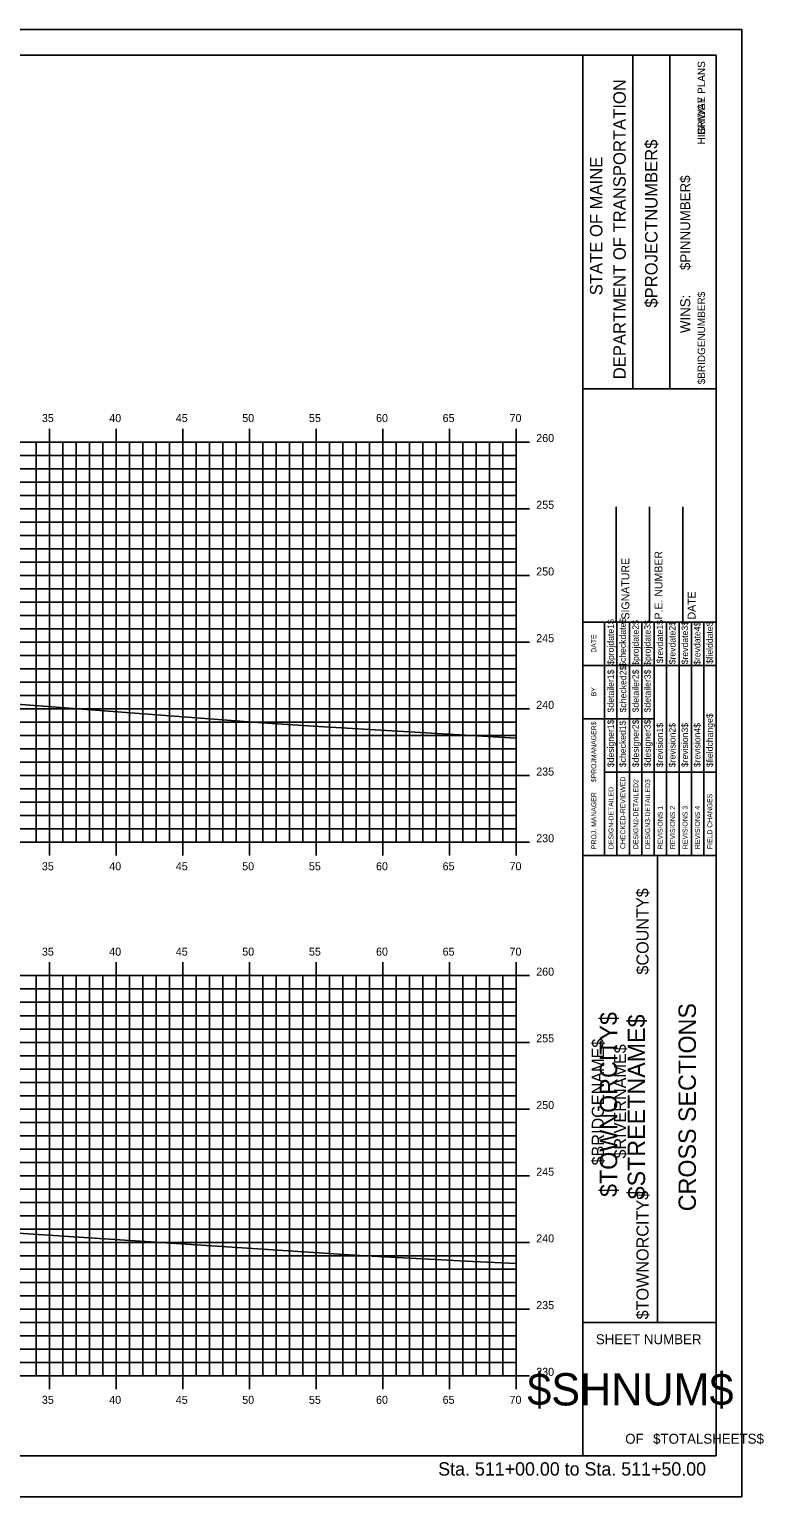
# Model space of a CAD drawing. Extents: x 1168600 to 1177589, y 610178 to 611246.
# Drawn here: x 1172655.8 to 1172710.8, y 610268.7 to 610378.7 of the extents above; entities that cross this region are included whole.
import ezdxf

# ---------------------------------------------------------------- set-up
doc = ezdxf.new("R2010")
doc.units = 0
for name, color, linetype in [('_Construction', 7, 'Continuous'), ('_Station Equation', 7, 'Continuous'), ('BORDER', 7, 'Continuous'), ('H_V ANNOTATION', 7, 'Continuous'), ('MAJOR', 7, 'Continuous'), ('MINOR', 7, 'Continuous')]:
    doc.layers.add(name, color=color, linetype=linetype)

msp = doc.modelspace()

# ---------------------------------------------------------------- linework, layer by layer
at = {"layer": '_Construction'}
for p, q in [((1172707.28, 610376.8), (1172547.28, 610376.8)), ((1172697.28, 610271.8), (1172697.28, 610376.8)), ((1172707.28, 610271.8), (1172707.28, 610376.8)), ((1172701.01, 610351.8), (1172701.01, 610376.8)), ((1172703.8, 610351.8), (1172703.8, 610376.8)), ((1172697.28, 610351.8), (1172707.28, 610351.8)), ((1172699.78, 610334.3), (1172699.78, 610342.95)), ((1172702.28, 610334.3), (1172702.28, 610342.95)), ((1172704.78, 610334.3), (1172704.78, 610342.95)), ((1172697.28, 610334.3), (1172707.28, 610334.3)), ((1172697.28, 610316.8), (1172707.28, 610316.8)), ((1172702.87, 610281.8), (1172702.87, 610316.8)), ((1172697.28, 610281.8), (1172707.28, 610281.8)), ((1172547.28, 610271.8), (1172707.28, 610271.8))]:
    msp.add_line(p, q, dxfattribs=at)
msp.add_lwpolyline([(1172539.19, 610268.74), (1172709.19, 610268.74), (1172709.19, 610378.74), (1172539.19, 610378.74)], close=True, dxfattribs=at)
for points in [[(1172698.9, 610331.05), (1172698.9, 610334.3)], [(1172699.83, 610316.81), (1172699.83, 610334.3)], [(1172700.76, 610334.3), (1172700.76, 610316.81)], [(1172701.69, 610316.81), (1172701.69, 610334.3)], [(1172702.62, 610316.81), (1172702.62, 610334.3)], [(1172703.55, 610316.81), (1172703.55, 610334.3)], [(1172704.49, 610316.81), (1172704.49, 610334.3)], [(1172705.42, 610316.81), (1172705.42, 610334.3)], [(1172706.35, 610316.81), (1172706.35, 610334.3)], [(1172698.9, 610316.81), (1172698.9, 610333.6)], [(1172697.28, 610331.05), (1172707.28, 610331.05)], [(1172697.28, 610327.05), (1172698.9, 610327.05)], [(1172698.9, 610327.05), (1172702.62, 610327.05)], [(1172698.9, 610323.05), (1172707.28, 610323.05)]]:
    msp.add_lwpolyline(points, dxfattribs=at)
at = {"layer": '_Station Equation'}
for points in [[(1172588.74, 610337.63), (1172602.46, 610333.78), (1172612.63, 610330.96), (1172617.48, 610330.64), (1172620.53, 610330.39), (1172650.32, 610328.48), (1172653.17, 610328.29), (1172673.21, 610326.76), (1172677.48, 610326.48), (1172692.28, 610325.61)], [(1172594.79, 610297.1), (1172611.35, 610292.5), (1172617.6, 610290.84), (1172619.79, 610290.64), (1172624.57, 610290.25), (1172638.48, 610289.57), (1172665.23, 610287.83), (1172680.54, 610286.81), (1172689.02, 610286.37), (1172692.28, 610286.22)]]:
    msp.add_lwpolyline(points, dxfattribs=at)
at = {"layer": 'MAJOR'}
for p, q in [((1172657.28, 610348.8), (1172657.28, 610347.8)), ((1172662.28, 610348.8), (1172662.28, 610347.8)), ((1172667.28, 610348.8), (1172667.28, 610347.8)), ((1172672.28, 610348.8), (1172672.28, 610347.8)), ((1172677.28, 610348.8), (1172677.28, 610347.8)), ((1172682.28, 610348.8), (1172682.28, 610347.8)), ((1172687.28, 610348.8), (1172687.28, 610347.8)), ((1172692.28, 610348.8), (1172692.28, 610347.8)), ((1172552.28, 610347.8), (1172692.28, 610347.8)), ((1172552.28, 610347.8), (1172692.28, 610347.8)), ((1172657.28, 610317.8), (1172657.28, 610347.8)), ((1172662.28, 610317.8), (1172662.28, 610347.8)), ((1172667.28, 610317.8), (1172667.28, 610347.8)), ((1172672.28, 610317.8), (1172672.28, 610347.8)), ((1172677.28, 610317.8), (1172677.28, 610347.8)), ((1172682.28, 610317.8), (1172682.28, 610347.8)), ((1172687.28, 610317.8), (1172687.28, 610347.8)), ((1172693.28, 610347.8), (1172691.28, 610347.8)), ((1172692.28, 610317.8), (1172692.28, 610347.8)), ((1172692.28, 610317.8), (1172692.28, 610347.8)), ((1172552.28, 610342.8), (1172692.28, 610342.8)), ((1172693.28, 610342.8), (1172691.28, 610342.8)), ((1172552.28, 610337.8), (1172692.28, 610337.8)), ((1172693.28, 610337.8), (1172691.28, 610337.8)), ((1172552.28, 610332.8), (1172692.28, 610332.8)), ((1172693.28, 610332.8), (1172691.28, 610332.8)), ((1172552.28, 610327.8), (1172692.28, 610327.8)), ((1172693.28, 610327.8), (1172691.28, 610327.8)), ((1172552.28, 610322.8), (1172692.28, 610322.8)), ((1172693.28, 610322.8), (1172691.28, 610322.8)), ((1172552.28, 610317.8), (1172692.28, 610317.8)), ((1172552.28, 610317.8), (1172692.28, 610317.8)), ((1172657.28, 610316.8), (1172657.28, 610317.8)), ((1172662.28, 610316.8), (1172662.28, 610317.8)), ((1172667.28, 610316.8), (1172667.28, 610317.8)), ((1172672.28, 610316.8), (1172672.28, 610317.8)), ((1172677.28, 610316.8), (1172677.28, 610317.8)), ((1172682.28, 610316.8), (1172682.28, 610317.8)), ((1172687.28, 610316.8), (1172687.28, 610317.8)), ((1172693.28, 610317.8), (1172691.28, 610317.8)), ((1172692.28, 610316.8), (1172692.28, 610317.8)), ((1172657.28, 610308.8), (1172657.28, 610307.8)), ((1172662.28, 610308.8), (1172662.28, 610307.8)), ((1172667.28, 610308.8), (1172667.28, 610307.8)), ((1172672.28, 610308.8), (1172672.28, 610307.8)), ((1172677.28, 610308.8), (1172677.28, 610307.8)), ((1172682.28, 610308.8), (1172682.28, 610307.8)), ((1172687.28, 610308.8), (1172687.28, 610307.8)), ((1172692.28, 610308.8), (1172692.28, 610307.8)), ((1172552.28, 610307.8), (1172692.28, 610307.8)), ((1172552.28, 610307.8), (1172692.28, 610307.8)), ((1172657.28, 610277.8), (1172657.28, 610307.8)), ((1172662.28, 610277.8), (1172662.28, 610307.8)), ((1172667.28, 610277.8), (1172667.28, 610307.8)), ((1172672.28, 610277.8), (1172672.28, 610307.8)), ((1172677.28, 610277.8), (1172677.28, 610307.8)), ((1172682.28, 610277.8), (1172682.28, 610307.8)), ((1172687.28, 610277.8), (1172687.28, 610307.8)), ((1172693.28, 610307.8), (1172691.28, 610307.8)), ((1172692.28, 610277.8), (1172692.28, 610307.8)), ((1172692.28, 610277.8), (1172692.28, 610307.8)), ((1172552.28, 610302.8), (1172692.28, 610302.8)), ((1172693.28, 610302.8), (1172691.28, 610302.8)), ((1172552.28, 610297.8), (1172692.28, 610297.8)), ((1172693.28, 610297.8), (1172691.28, 610297.8)), ((1172552.28, 610292.8), (1172692.28, 610292.8)), ((1172693.28, 610292.8), (1172691.28, 610292.8)), ((1172552.28, 610287.8), (1172692.28, 610287.8)), ((1172693.28, 610287.8), (1172691.28, 610287.8)), ((1172552.28, 610282.8), (1172692.28, 610282.8)), ((1172693.28, 610282.8), (1172691.28, 610282.8)), ((1172552.28, 610277.8), (1172692.28, 610277.8)), ((1172552.28, 610277.8), (1172692.28, 610277.8)), ((1172657.28, 610276.8), (1172657.28, 610277.8)), ((1172662.28, 610276.8), (1172662.28, 610277.8)), ((1172667.28, 610276.8), (1172667.28, 610277.8)), ((1172672.28, 610276.8), (1172672.28, 610277.8)), ((1172677.28, 610276.8), (1172677.28, 610277.8)), ((1172682.28, 610276.8), (1172682.28, 610277.8)), ((1172687.28, 610276.8), (1172687.28, 610277.8)), ((1172693.28, 610277.8), (1172691.28, 610277.8)), ((1172692.28, 610276.8), (1172692.28, 610277.8))]:
    msp.add_line(p, q, dxfattribs=at)
at = {"layer": 'MINOR'}
for p, q in [((1172656.28, 610317.8), (1172656.28, 610347.8)), ((1172658.28, 610317.8), (1172658.28, 610347.8)), ((1172659.28, 610317.8), (1172659.28, 610347.8)), ((1172660.28, 610317.8), (1172660.28, 610347.8)), ((1172661.28, 610317.8), (1172661.28, 610347.8)), ((1172663.28, 610317.8), (1172663.28, 610347.8)), ((1172664.28, 610317.8), (1172664.28, 610347.8)), ((1172665.28, 610317.8), (1172665.28, 610347.8)), ((1172666.28, 610317.8), (1172666.28, 610347.8)), ((1172668.28, 610317.8), (1172668.28, 610347.8)), ((1172669.28, 610317.8), (1172669.28, 610347.8)), ((1172670.28, 610317.8), (1172670.28, 610347.8)), ((1172671.28, 610317.8), (1172671.28, 610347.8)), ((1172673.28, 610317.8), (1172673.28, 610347.8)), ((1172674.28, 610317.8), (1172674.28, 610347.8)), ((1172675.28, 610317.8), (1172675.28, 610347.8)), ((1172676.28, 610317.8), (1172676.28, 610347.8)), ((1172678.28, 610317.8), (1172678.28, 610347.8)), ((1172679.28, 610317.8), (1172679.28, 610347.8)), ((1172680.28, 610317.8), (1172680.28, 610347.8)), ((1172681.28, 610317.8), (1172681.28, 610347.8)), ((1172683.28, 610317.8), (1172683.28, 610347.8)), ((1172684.28, 610317.8), (1172684.28, 610347.8)), ((1172685.28, 610317.8), (1172685.28, 610347.8)), ((1172686.28, 610317.8), (1172686.28, 610347.8)), ((1172688.28, 610317.8), (1172688.28, 610347.8)), ((1172689.28, 610317.8), (1172689.28, 610347.8)), ((1172690.28, 610317.8), (1172690.28, 610347.8)), ((1172691.28, 610317.8), (1172691.28, 610347.8)), ((1172552.28, 610346.8), (1172692.28, 610346.8)), ((1172692.28, 610346.8), (1172691.28, 610346.8)), ((1172552.28, 610345.8), (1172692.28, 610345.8)), ((1172692.28, 610345.8), (1172691.28, 610345.8)), ((1172552.28, 610344.8), (1172692.28, 610344.8)), ((1172552.28, 610343.8), (1172692.28, 610343.8)), ((1172692.28, 610344.8), (1172691.28, 610344.8)), ((1172692.28, 610343.8), (1172691.28, 610343.8)), ((1172552.28, 610341.8), (1172692.28, 610341.8)), ((1172692.28, 610341.8), (1172691.28, 610341.8)), ((1172552.28, 610340.8), (1172692.28, 610340.8)), ((1172692.28, 610340.8), (1172691.28, 610340.8)), ((1172552.28, 610339.8), (1172692.28, 610339.8)), ((1172692.28, 610339.8), (1172691.28, 610339.8)), ((1172552.28, 610338.8), (1172692.28, 610338.8)), ((1172692.28, 610338.8), (1172691.28, 610338.8)), ((1172552.28, 610336.8), (1172692.28, 610336.8)), ((1172692.28, 610336.8), (1172691.28, 610336.8)), ((1172552.28, 610335.8), (1172692.28, 610335.8)), ((1172692.28, 610335.8), (1172691.28, 610335.8)), ((1172552.28, 610334.8), (1172692.28, 610334.8)), ((1172692.28, 610334.8), (1172691.28, 610334.8)), ((1172552.28, 610333.8), (1172692.28, 610333.8)), ((1172692.28, 610333.8), (1172691.28, 610333.8)), ((1172552.28, 610331.8), (1172692.28, 610331.8)), ((1172692.28, 610331.8), (1172691.28, 610331.8)), ((1172552.28, 610330.8), (1172692.28, 610330.8)), ((1172692.28, 610330.8), (1172691.28, 610330.8)), ((1172552.28, 610329.8), (1172692.28, 610329.8)), ((1172692.28, 610329.8), (1172691.28, 610329.8)), ((1172552.28, 610328.8), (1172692.28, 610328.8)), ((1172692.28, 610328.8), (1172691.28, 610328.8)), ((1172552.28, 610326.8), (1172692.28, 610326.8)), ((1172692.28, 610326.8), (1172691.28, 610326.8)), ((1172552.28, 610325.8), (1172692.28, 610325.8)), ((1172692.28, 610325.8), (1172691.28, 610325.8)), ((1172552.28, 610324.8), (1172692.28, 610324.8)), ((1172692.28, 610324.8), (1172691.28, 610324.8)), ((1172552.28, 610323.8), (1172692.28, 610323.8)), ((1172692.28, 610323.8), (1172691.28, 610323.8)), ((1172552.28, 610321.8), (1172692.28, 610321.8)), ((1172692.28, 610321.8), (1172691.28, 610321.8)), ((1172552.28, 610320.8), (1172692.28, 610320.8)), ((1172692.28, 610320.8), (1172691.28, 610320.8)), ((1172552.28, 610319.8), (1172692.28, 610319.8)), ((1172692.28, 610319.8), (1172691.28, 610319.8)), ((1172552.28, 610318.8), (1172692.28, 610318.8)), ((1172692.28, 610318.8), (1172691.28, 610318.8)), ((1172656.28, 610277.8), (1172656.28, 610307.8)), ((1172658.28, 610277.8), (1172658.28, 610307.8)), ((1172659.28, 610277.8), (1172659.28, 610307.8)), ((1172660.28, 610277.8), (1172660.28, 610307.8)), ((1172661.28, 610277.8), (1172661.28, 610307.8)), ((1172663.28, 610277.8), (1172663.28, 610307.8)), ((1172664.28, 610277.8), (1172664.28, 610307.8)), ((1172665.28, 610277.8), (1172665.28, 610307.8)), ((1172666.28, 610277.8), (1172666.28, 610307.8)), ((1172668.28, 610277.8), (1172668.28, 610307.8)), ((1172669.28, 610277.8), (1172669.28, 610307.8)), ((1172670.28, 610277.8), (1172670.28, 610307.8)), ((1172671.28, 610277.8), (1172671.28, 610307.8)), ((1172673.28, 610277.8), (1172673.28, 610307.8)), ((1172674.28, 610277.8), (1172674.28, 610307.8)), ((1172675.28, 610277.8), (1172675.28, 610307.8)), ((1172676.28, 610277.8), (1172676.28, 610307.8)), ((1172678.28, 610277.8), (1172678.28, 610307.8)), ((1172679.28, 610277.8), (1172679.28, 610307.8)), ((1172680.28, 610277.8), (1172680.28, 610307.8)), ((1172681.28, 610277.8), (1172681.28, 610307.8)), ((1172683.28, 610277.8), (1172683.28, 610307.8)), ((1172684.28, 610277.8), (1172684.28, 610307.8)), ((1172685.28, 610277.8), (1172685.28, 610307.8)), ((1172686.28, 610277.8), (1172686.28, 610307.8)), ((1172688.28, 610277.8), (1172688.28, 610307.8)), ((1172689.28, 610277.8), (1172689.28, 610307.8)), ((1172690.28, 610277.8), (1172690.28, 610307.8)), ((1172691.28, 610277.8), (1172691.28, 610307.8)), ((1172552.28, 610306.8), (1172692.28, 610306.8)), ((1172692.28, 610306.8), (1172691.28, 610306.8)), ((1172552.28, 610305.8), (1172692.28, 610305.8)), ((1172692.28, 610305.8), (1172691.28, 610305.8)), ((1172552.28, 610304.8), (1172692.28, 610304.8)), ((1172692.28, 610304.8), (1172691.28, 610304.8)), ((1172552.28, 610303.8), (1172692.28, 610303.8)), ((1172692.28, 610303.8), (1172691.28, 610303.8)), ((1172552.28, 610301.8), (1172692.28, 610301.8)), ((1172692.28, 610301.8), (1172691.28, 610301.8)), ((1172552.28, 610300.8), (1172692.28, 610300.8)), ((1172552.28, 610299.8), (1172692.28, 610299.8)), ((1172692.28, 610300.8), (1172691.28, 610300.8)), ((1172692.28, 610299.8), (1172691.28, 610299.8)), ((1172552.28, 610298.8), (1172692.28, 610298.8)), ((1172692.28, 610298.8), (1172691.28, 610298.8)), ((1172552.28, 610296.8), (1172692.28, 610296.8)), ((1172692.28, 610296.8), (1172691.28, 610296.8)), ((1172552.28, 610295.8), (1172692.28, 610295.8)), ((1172692.28, 610295.8), (1172691.28, 610295.8)), ((1172552.28, 610294.8), (1172692.28, 610294.8)), ((1172692.28, 610294.8), (1172691.28, 610294.8)), ((1172552.28, 610293.8), (1172692.28, 610293.8)), ((1172692.28, 610293.8), (1172691.28, 610293.8)), ((1172552.28, 610291.8), (1172692.28, 610291.8)), ((1172692.28, 610291.8), (1172691.28, 610291.8)), ((1172552.28, 610290.8), (1172692.28, 610290.8)), ((1172692.28, 610290.8), (1172691.28, 610290.8)), ((1172552.28, 610289.8), (1172692.28, 610289.8)), ((1172552.28, 610288.8), (1172692.28, 610288.8)), ((1172692.28, 610289.8), (1172691.28, 610289.8)), ((1172692.28, 610288.8), (1172691.28, 610288.8)), ((1172552.28, 610286.8), (1172692.28, 610286.8)), ((1172692.28, 610286.8), (1172691.28, 610286.8)), ((1172552.28, 610285.8), (1172692.28, 610285.8)), ((1172692.28, 610285.8), (1172691.28, 610285.8)), ((1172552.28, 610284.8), (1172692.28, 610284.8)), ((1172692.28, 610284.8), (1172691.28, 610284.8)), ((1172552.28, 610283.8), (1172692.28, 610283.8)), ((1172692.28, 610283.8), (1172691.28, 610283.8)), ((1172552.28, 610281.8), (1172692.28, 610281.8)), ((1172692.28, 610281.8), (1172691.28, 610281.8)), ((1172552.28, 610280.8), (1172692.28, 610280.8)), ((1172692.28, 610280.8), (1172691.28, 610280.8)), ((1172552.28, 610279.8), (1172692.28, 610279.8)), ((1172692.28, 610279.8), (1172691.28, 610279.8)), ((1172552.28, 610278.8), (1172692.28, 610278.8)), ((1172692.28, 610278.8), (1172691.28, 610278.8))]:
    msp.add_line(p, q, dxfattribs=at)

# ---------------------------------------------------------------- texts
at = {"layer": '_Construction'}
for s, height, rotation, p in [('BRIDGE PLANS', 0.559, 90, (1172706.44, 610370.83)), ('HIGHWAY PLANS', 0.559, 90, (1172706.44, 610370.12)), ('DEPARTMENT OF TRANSPORTATION', 0.9318, 90, (1172700.49, 610352.51)), ('$PROJECTNUMBER$', 0.9318, 90, (1172702.87, 610357.88)), ('STATE OF MAINE', 0.9318, 90, (1172698.74, 610358.81)), ('$PINNUMBER$', 0.7453, 90, (1172705.32, 610360.7)), ('$BRIDGENUMBER$', 0.559, 90, (1172706.44, 610352.13)), ('P.E. NUMBER', 0.5906, 90, (1172703.24, 610334.5)), ('SIGNATURE', 0.591, 90, (1172700.76, 610334.5)), ('DATE', 0.591, 90, (1172705.72, 610334.5)), ('$projdate1$', 0.4845, 90, (1172699.6, 610331.1)), ('$checkdate$', 0.4845, 90, (1172700.5, 610330.95)), ('$projdate2$', 0.4845, 90, (1172701.47, 610331.03)), ('$projdate3$', 0.4845, 90, (1172702.36, 610331.03)), ('$revdate1$', 0.485, 90, (1172703.29, 610331.22)), ('$revdate2$', 0.485, 90, (1172704.22, 610331.14)), ('$revdate3$', 0.485, 90, (1172705.16, 610331.14)), ('$revdate4$', 0.485, 90, (1172706.09, 610331.1)), ('$fielddate$', 0.4845, 90, (1172707.02, 610331.18)), ('DATE', 0.371, 90, (1172698.28, 610332.01)), ('$detailer1$', 0.4845, 90, (1172699.6, 610327.54)), ('$checked2$', 0.485, 90, (1172700.53, 610327.54)), ('$detailer2$', 0.4845, 90, (1172701.47, 610327.54)), ('$detailer3$', 0.4845, 90, (1172702.36, 610327.54)), ('BY', 0.371, 90, (1172698.28, 610328.74)), ('$fieldchange$', 0.4845, 90, (1172707.02, 610323.43)), ('$PROJMANAGER$', 0.3727, 90, (1172698.28, 610322.3)), ('$designer1$', 0.4845, 90, (1172699.6, 610323.43)), ('$checked1$', 0.485, 90, (1172700.5, 610323.43)), ('$designer2$', 0.4845, 90, (1172701.47, 610323.43)), ('$designer3$', 0.4845, 90, (1172702.36, 610323.43)), ('$revision1$', 0.4845, 90, (1172703.29, 610323.43)), ('$revision2$', 0.4845, 90, (1172704.22, 610323.43)), ('$revision3$', 0.4845, 90, (1172705.16, 610323.43)), ('$revision4$', 0.4845, 90, (1172706.09, 610323.43)), ('CHECKED-REVIEWED', 0.3727, 90, (1172700.46, 610317.29)), ('DESIGN2-DETAILED2', 0.3727, 90, (1172701.43, 610317.29)), ('DESIGN3-DETAILED3', 0.3727, 90, (1172702.32, 610317.29)), ('PROJ. MANAGER', 0.3727, 90, (1172698.28, 610317.29)), ('DESIGN-DETAILED', 0.3727, 90, (1172699.57, 610317.29)), ('FIELD CHANGES', 0.3727, 90, (1172706.98, 610317.29)), ('REVISIONS 1', 0.3727, 90, (1172703.26, 610317.29)), ('REVISIONS 2', 0.3727, 90, (1172704.19, 610317.29)), ('REVISIONS 3', 0.3727, 90, (1172705.12, 610317.29)), ('REVISIONS 4', 0.3727, 90, (1172706.05, 610317.29)), ('$COUNTY$', 0.907, 90, (1172702.2, 610307.88)), ('CROSS SECTIONS', 1.3043, 90, (1172705.75, 610290.14)), ('$TOWNORCITY$', 1.3043, 90, (1172699.85, 610291.21)), ('$STREETNAME$', 1.3043, 90, (1172701.94, 610291.03)), ('$BRIDGENAME$', 0.9072, 90, (1172698.85, 610293.57)), ('$RIVERNAME$', 0.9072, 90, (1172700.52, 610294.09)), ('$TOWNORCITY$', 0.9072, 90, (1172702.2, 610282.03)), ('SHEET NUMBER', 0.7453, 360, (1172698.25, 610280.17)), ('$SHNUM$', 2.419, 360, (1172693.11, 610275.58)), ('OF', 0.745, 360, (1172700.45, 610272.71)), ('$TOTALSHEETS$', 0.7453, 360, (1172702.54, 610272.71))]:
    msp.add_text(s, height=height, rotation=rotation, dxfattribs=at).set_placement(p)
at = {"layer": 'BORDER'}
msp.add_text('WINS:', height=0.745, rotation=90, dxfattribs=at).set_placement((1172705.32, 610355.97))
at = {"layer": 'H_V ANNOTATION'}
for s, height, p in [('35', 0.6, (1172656.72, 610349.3)), ('40', 0.6, (1172661.77, 610349.3)), ('45', 0.6, (1172666.76, 610349.3)), ('50', 0.6, (1172671.74, 610349.3)), ('55', 0.6, (1172676.74, 610349.3)), ('60', 0.6, (1172681.77, 610349.3)), ('65', 0.6, (1172686.76, 610349.3)), ('70', 0.6, (1172691.78, 610349.3)), ('260', 0.6, (1172693.78, 610347.8)), ('255', 0.6, (1172693.78, 610342.8)), ('250', 0.6, (1172693.78, 610337.8)), ('245', 0.6, (1172693.78, 610332.8)), ('240', 0.6, (1172693.78, 610327.8)), ('235', 0.6, (1172693.78, 610322.8)), ('230', 0.6, (1172693.78, 610317.8)), ('35', 0.6, (1172656.72, 610315.7)), ('40', 0.6, (1172661.77, 610315.7)), ('45', 0.6, (1172666.76, 610315.7)), ('50', 0.6, (1172671.74, 610315.7)), ('55', 0.6, (1172676.74, 610315.7)), ('60', 0.6, (1172681.77, 610315.7)), ('65', 0.6, (1172686.76, 610315.7)), ('70', 0.6, (1172691.78, 610315.7)), ('35', 0.6, (1172656.72, 610309.3)), ('40', 0.6, (1172661.77, 610309.3)), ('45', 0.6, (1172666.76, 610309.3)), ('50', 0.6, (1172671.74, 610309.3)), ('55', 0.6, (1172676.74, 610309.3)), ('60', 0.6, (1172681.77, 610309.3)), ('65', 0.6, (1172686.76, 610309.3)), ('70', 0.6, (1172691.78, 610309.3)), ('260', 0.6, (1172693.78, 610307.8)), ('255', 0.6, (1172693.78, 610302.8)), ('250', 0.6, (1172693.78, 610297.8)), ('245', 0.6, (1172693.78, 610292.8)), ('240', 0.6, (1172693.78, 610287.8)), ('235', 0.6, (1172693.78, 610282.8)), ('230', 0.6, (1172693.78, 610277.8)), ('35', 0.6, (1172656.72, 610275.7)), ('40', 0.6, (1172661.77, 610275.7)), ('45', 0.6, (1172666.76, 610275.7)), ('50', 0.6, (1172671.74, 610275.7)), ('55', 0.6, (1172676.74, 610275.7)), ('60', 0.6, (1172681.77, 610275.7)), ('65', 0.6, (1172686.76, 610275.7)), ('70', 0.6, (1172691.78, 610275.7)), ('Sta. 511+00.00 to Sta. 511+50.00', 1.0002, (1172686.43, 610270.32))]:
    msp.add_text(s, height=height, dxfattribs=at).set_placement(p)

doc.saveas('drawing.dxf')
